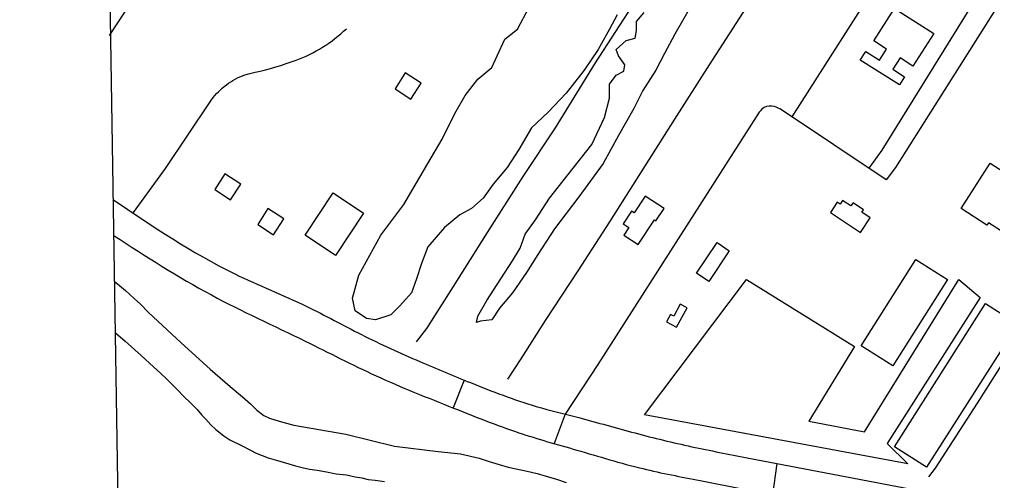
# Model space of a CAD drawing. Extents: x 3855477 to 3893699, y 299188 to 325115.
# Drawn here: x 3859445 to 3861502, y 309701 to 310674 of the extents above; entities that cross this region are included whole.
import ezdxf

# ---------------------------------------------------------------- set-up
doc = ezdxf.new("R2010")
doc.units = 0
for name, color, linetype in [('V-BLDG-OTLN', 7, 'Continuous'), ('V-GRID-FRAM', 7, 'Continuous'), ('V-ROAD-CNTR', 7, 'Continuous'), ('V-SITE-VEGE', 7, 'Continuous'), ('V-TOPO-SHOR', 7, 'Continuous')]:
    doc.layers.add(name, color=color, linetype=linetype)

msp = doc.modelspace()

# ---------------------------------------------------------------- linework, layer by layer
at = {"layer": 'V-BLDG-OTLN'}
for points in [[(3861251, 310628.7), (3861294.9, 310697.6), (3861377.9, 310644.8), (3861333.9, 310575.6), (3861306.7, 310592.9), (3861291.5, 310569.1), (3861316.4, 310553.3), (3861305.3, 310535.8), (3861222.7, 310588.5), (3861234.3, 310606.7), (3861263.2, 310588.3), (3861278, 310611.6)], [(3860239.2, 310527.7), (3860272.7, 310506), (3860294.5, 310539.5), (3860260.9, 310561.3)], [(3861436.1, 310274.7), (3861497.1, 310370.4), (3861554.4, 310333.8), (3861551.1, 310328.6), (3861669.5, 310253.2), (3861615, 310167.5), (3861493.6, 310244.8), (3861490.5, 310240)], [(3859858.1, 310314.8), (3859891.6, 310293.1), (3859913.4, 310326.6), (3859879.8, 310348.4)], [(3860172.6, 310265.2), (3860113.6, 310176), (3860049.3, 310218.6), (3860108.3, 310307.8)], [(3860808, 310275.1), (3860768.2, 310301.2), (3860744.8, 310265.5), (3860738.8, 310269.4), (3860721.2, 310242.6), (3860733.4, 310234.6), (3860723, 310218.7), (3860753.4, 310198.8), (3860787.5, 310250.7), (3860790.6, 310248.6)], [(3861159.5, 310266.4), (3861222.8, 310224.2), (3861243.7, 310255.4), (3861225.9, 310267.3), (3861229.3, 310272.4), (3861207.3, 310287.1), (3861202.9, 310280.5), (3861185.4, 310292.2), (3861180, 310284.2), (3861174, 310288.2)], [(3859948.9, 310241.3), (3859982.4, 310219.6), (3860004.2, 310253.2), (3859970.6, 310274.9)], [(3860876.3, 310138.5), (3860919.8, 310203), (3860945.8, 310185.5), (3860902.3, 310121)], [(3861340.3, 310167.5), (3861407.2, 310125), (3861291.4, 309942.6), (3861224.6, 309985.1)], [(3860834.1, 310024.2), (3860856.4, 310065.2), (3860842.2, 310072.9), (3860828.4, 310047.6), (3860821.6, 310051.3), (3860813, 310035.7)], [(3861555.4, 310031), (3861362.9, 309728.6), (3861294.8, 309771.9), (3861487.4, 310074.3)]]:
    msp.add_lwpolyline(points, close=True, dxfattribs=at)
at = {"layer": 'V-GRID-FRAM'}
msp.add_lwpolyline([(3859445.3, 322797), (3891292.6, 323315.8), (3891596.8, 305135.9), (3859733.6, 304616.8), (3859445.3, 322797)], dxfattribs=at)
at = {"layer": 'V-ROAD-CNTR'}
for points in [[(3860173.8, 311468), (3859907.5, 311055.6), (3859634.7, 310640.5)], [(3861315, 310839.8), (3861077.7, 310468.9)], [(3861496.1, 310765.8), (3861268, 310398.5), (3861240.4, 310360.1)], [(3861544.3, 310753.2), (3861297.2, 310361.7), (3861277.5, 310335.3), (3861056.1, 310483.3)], [(3859848.4, 310500.2), (3859851.6, 310504.7), (3859855, 310509.2), (3859858.5, 310513.5), (3859862.1, 310517.7), (3859866, 310521.7), (3859870, 310525.6), (3859874.1, 310529.3), (3859878.3, 310532.9), (3859882.7, 310536.3), (3859887.3, 310539.5), (3859891.9, 310542.5), (3859896.7, 310545.4), (3859901.5, 310548.1), (3859906.5, 310550.6), (3859911.5, 310552.9), (3859916.7, 310555.1), (3859921.9, 310557), (3859927.2, 310558.7), (3859932.5, 310560.3), (3859937.9, 310561.6), (3859943.3, 310562.7), (3859954.4, 310565.2), (3859965.4, 310568), (3859976.3, 310570.9), (3859987.2, 310574), (3859998, 310577.3), (3860008.8, 310580.9), (3860019.5, 310584.6), (3860030.1, 310588.5), (3860040.6, 310592.6), (3860051.1, 310596.9), (3860058.3, 310600.2), (3860065.5, 310603.8), (3860072.5, 310607.6), (3860079.4, 310611.5), (3860086.2, 310615.6), (3860092.9, 310619.9), (3860099.5, 310624.4), (3860106, 310629), (3860112.3, 310633.8), (3860118.5, 310638.8), (3860124.6, 310643.9), (3860130.6, 310649.2), (3860136.4, 310654.7)], [(3859686.5, 310266.3), (3859753.8, 310359.1), (3859848.4, 310500.2)], [(3861009.2, 310478.1), (3860667.8, 309945.8), (3860599.1, 309840.8), (3860575.9, 309778.6)], [(3860385.5, 309912.5), (3860362, 309853.9)], [(3860983.7, 309748.8), (3862185, 309519.4), (3863555.5, 309254), (3864992.1, 308971.5), (3866162.7, 308746.1), (3867159.7, 308550.2), (3867954.5, 308395.7), (3868105, 308368.9)], [(3861046.4, 309736.8), (3861036.9, 309670.3)], [(3860884.4, 309700.6), (3862044.8, 309470.5), (3862858.2, 309310.5), (3864777.9, 308942), (3865687.7, 308763.4), (3866820.3, 308539.2), (3867789.8, 308348.3), (3868065.6, 308297.8)]]:
    msp.add_lwpolyline(points, dxfattribs=at)
for points in [[(3861056.1, 310483.3), (3861041.2, 310490.1), (3861019.8, 310488.5), (3861009.2, 310478.1)], [(3859643, 310294), (3859900.7, 310136.8), (3860052.5, 310068.2), (3860168.3, 310008.8), (3860291.4, 309951.8), (3860398.6, 309907.2), (3860537.7, 309857.1), (3860627.5, 309833.3), (3860746.7, 309800.9), (3860866.5, 309772), (3860983.7, 309748.8)], [(3859645.7, 310217.4), (3859851, 310092.4), (3860049.4, 309994.9), (3860199.2, 309921.7), (3860362.8, 309853.6), (3860500.6, 309801.5), (3860623.4, 309764.8), (3860762.9, 309725.7), (3860884.4, 309700.6)]]:
    msp.add_spline(points, degree=3, dxfattribs=at)
at = {"layer": 'V-SITE-VEGE'}
for points in [[(3860887.6, 310743.2), (3860830.8, 310643.1), (3860809.1, 310602.5), (3860790.2, 310567.4), (3860763.2, 310524.1), (3860744.2, 310486.2), (3860711.8, 310429.4), (3860679.3, 310369.9), (3860628, 310299.5), (3860576.6, 310231.9), (3860541.4, 310177.8), (3860517.1, 310139.9), (3860487.4, 310096.6), (3860460.3, 310064.2), (3860444.1, 310039.8), (3860419.8, 310037.1), (3860411.6, 310034.4), (3860414.4, 310047.9), (3860433.3, 310080.4), (3860463, 310126.4), (3860487.4, 310164.3), (3860503.6, 310191.3), (3860514.4, 310221.1), (3860536, 310250.8), (3860565.8, 310296.8), (3860655, 310410.4), (3860682, 310467.3), (3860692.9, 310507.8), (3860692.9, 310537.6), (3860706.4, 310556.5), (3860722.6, 310564.7), (3860725.3, 310578.2), (3860711.8, 310597.1), (3860706.4, 310610.6), (3860728, 310629.6), (3860746.9, 310635), (3860749.7, 310651.2), (3860749.7, 310670.2), (3860765.9, 310689.1)], [(3860709.1, 310683.7), (3860692.9, 310653.9), (3860668.5, 310610.6), (3860638.8, 310567.4), (3860600.9, 310518.7), (3860563.1, 310478.1), (3860527.9, 310445.6), (3860500.9, 310399.6), (3860476.5, 310361.8), (3860446.8, 310326.6), (3860425.2, 310296.8), (3860400.8, 310275.2), (3860376.5, 310261.7), (3860344, 310234.6), (3860308.9, 310194), (3860295.4, 310158.8), (3860284.6, 310126.4), (3860273.7, 310096.6), (3860249.4, 310069.6), (3860230.5, 310050.6), (3860198, 310039.8), (3860179.1, 310042.5), (3860154.8, 310058.8), (3860149.4, 310085.8), (3860162.9, 310134.5), (3860208.9, 310218.4), (3860257.5, 310283.3), (3860308.9, 310369.9), (3860338.6, 310421.3), (3860365.7, 310475.4), (3860387.3, 310513.3), (3860414.4, 310548.4), (3860444.1, 310572.8), (3860454.9, 310597.1), (3860471.1, 310632.3), (3860498.2, 310653.9), (3860522.5, 310699.9)]]:
    msp.add_lwpolyline(points, dxfattribs=at)
msp.add_lwpolyline([(3860766.4, 309839.5), (3860982.3, 310125.1), (3861210.1, 309983.4), (3861114.2, 309826), (3861231.7, 309803.5), (3861430.8, 310125.1), (3861476.4, 310086.9), (3861279.7, 309778.7), (3861322.9, 309736)], close=True, dxfattribs=at)
at = {"layer": 'V-TOPO-SHOR'}
for points in [[(3860910.5, 310983.8), (3860839.8, 310861.2), (3860748.2, 310715.8), (3860662.2, 310582.4), (3860578, 310445.4), (3860509.3, 310342.9), (3860433.8, 310224), (3860362, 310110.5), (3860305.7, 310021.8), (3860284.1, 309993.5)], [(3861099.1, 310888.6), (3861047.2, 310803.3), (3860973.7, 310687.5), (3860903.1, 310578.7), (3860835, 310471.1), (3860763.2, 310358.3), (3860692.7, 310247.1), (3860625.8, 310143.1), (3860556.5, 310038.5), (3860505.2, 309957.3), (3860477.1, 309914.7)], [(3862077.4, 310655.8), (3861989.8, 310663.4), (3861977.9, 310662.9), (3861973.7, 310661.2), (3861967.7, 310652.4), (3861904.9, 310552.3), (3861823.4, 310421.1), (3861722.1, 310266.4), (3861633.4, 310126.9), (3861562.7, 310010.4), (3861469.8, 309863.9), (3861381.1, 309726.8), (3861367.2, 309708.6)], [(3859646.3, 310120.8), (3859652.8, 310115.6), (3859669.5, 310101.6), (3859687.9, 310085.2), (3859700.9, 310073), (3859718.1, 310055.4), (3859787, 309991), (3859848.1, 309935.8), (3859890.9, 309899.3), (3859917.1, 309877.4), (3859933.7, 309862.8), (3859947.3, 309848.8), (3859962.2, 309837.9), (3859973.6, 309832.3), (3859994.5, 309826.1), (3860025.6, 309817.3), (3860135.1, 309798.1), (3860238, 309772.9), (3860330.3, 309761.7), (3860377.6, 309756.9), (3860417.1, 309747.5), (3860438.1, 309740.6), (3860459, 309734.4), (3860478.1, 309728.8), (3860495.5, 309725), (3860518.8, 309720.5), (3860539.8, 309715.5), (3860558.9, 309709.9), (3860580.4, 309703.6), (3860600.7, 309696.2)], [(3859648, 310012.7), (3859668.8, 309994.8), (3859702.7, 309964.4), (3859728.8, 309940.7), (3859743.7, 309927.3), (3859756.1, 309915.2), (3859767.4, 309904.3), (3859779.9, 309891.5), (3859792.3, 309878.8), (3859807.7, 309863.6), (3859820.8, 309850.3), (3859830.8, 309838.8), (3859839.1, 309830.3), (3859849.8, 309818.2), (3859860.5, 309808.4), (3859877.1, 309795), (3859890.2, 309786.5), (3859914.7, 309774.2), (3859933.8, 309764.4), (3859945.7, 309758.3), (3859971.4, 309748.4), (3859991.1, 309742.7), (3860014.4, 309735.9), (3860028.8, 309731.5), (3860043.1, 309727.8), (3860058.1, 309724.6), (3860074.3, 309722.6), (3860094.6, 309718.8), (3860115, 309714.9), (3860136.6, 309712.3), (3860155.1, 309708.5), (3860168.9, 309705.9)], [(3860168.9, 309705.9), (3860182.6, 309702.8), (3860197, 309701.4), (3860216.8, 309698.2)]]:
    msp.add_lwpolyline(points, dxfattribs=at)

doc.saveas('drawing.dxf')
